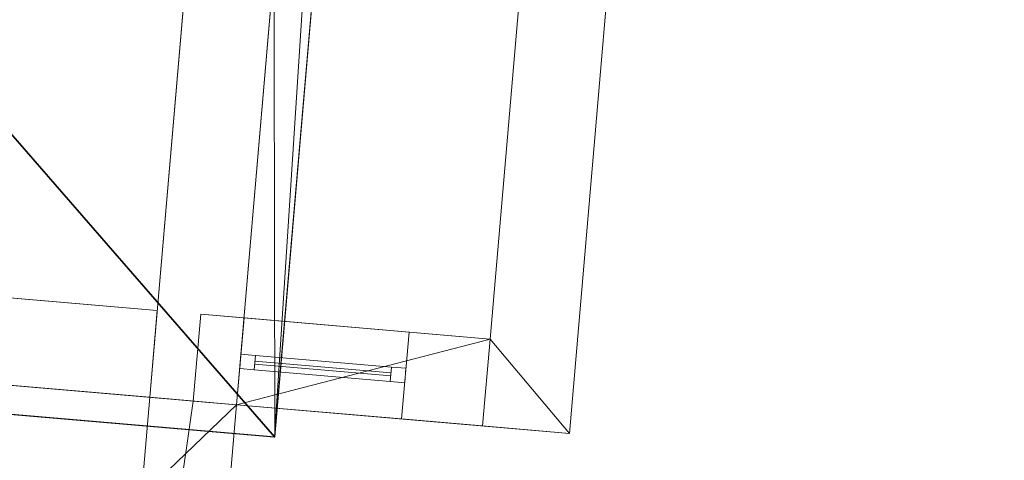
# Model space of a CAD drawing. Header units: millimetres. Extents: x -430348 to -225823, y -86243 to 5084.
# Tile 481 of 656: x -383299 to -379909, y -7333 to -5816. Entities that reach past the tile are written whole.
import ezdxf

# ---------------------------------------------------------------- set-up
doc = ezdxf.new("R2010")
doc.units = ezdxf.units.MM
for name, color, linetype, lineweight in [('A-GLAZ-CURT', 52, 'Continuous', 9), ('A-GLAZ-CWMG', 51, 'Continuous', 9), ('A-ROOF', 132, 'Continuous', 9), ('A-WALL', 113, 'Continuous', 9)]:
    doc.layers.add(name, color=color, linetype=linetype, lineweight=lineweight)

# ---------------------------------------------------------------- blocks, each defined once
blk = doc.blocks.new('System Panel - Glazed-518708-_3D_ Copy 1')
at = {"layer": 'A-GLAZ-CURT', "transparency": 33554471}
mesh = blk.add_polyface(dxfattribs=at)
corners = [(-235, 5), (-235, 5, 475), (235, 5, 475), (235, 5)]
mesh.append_faces([[corners[k] for k in face] for face in [(1, 2, 3, 0)]])
mesh = blk.add_polyface(dxfattribs=at)
corners = [(235, -5), (-235, -5), (-235, 5), (235, 5)]
mesh.append_faces([[corners[k] for k in face] for face in [(0, 1, 2, 3)]])
mesh = blk.add_polyface(dxfattribs=at)
corners = [(-235, -5, 475), (235, -5, 475), (235, 5, 475), (-235, 5, 475)]
mesh.append_faces([[corners[k] for k in face] for face in [(0, 1, 2, 3)]])
mesh = blk.add_polyface(dxfattribs=at)
corners = [(-235, -5), (-235, -5, 475), (-235, 5, 475), (-235, 5)]
mesh.append_faces([[corners[k] for k in face] for face in [(0, 1, 2, 3)]])
mesh = blk.add_polyface(dxfattribs=at)
corners = [(235, -5, 475), (235, -5), (235, 5), (235, 5, 475)]
mesh.append_faces([[corners[k] for k in face] for face in [(0, 1, 2, 3)]])
mesh = blk.add_polyface(dxfattribs=at)
corners = [(-235, -5), (235, -5), (235, -5, 475), (-235, -5, 475)]
mesh.append_faces([[corners[k] for k in face] for face in [(2, 3, 0, 1)]])
blk = doc.blocks.new('Rectangular Mullion - 50mm x 50mm-263558-_3D_ Copy 1')
at = {"layer": 'A-GLAZ-CWMG'}
mesh = blk.add_polyface(dxfattribs=at)
corners = [(0, 25), (-50, 25), (-50, -25), (0, -25)]
mesh.append_faces([[corners[k] for k in face] for face in [(2, 3, 0, 1)]])
mesh = blk.add_polyface(dxfattribs=at)
corners = [(-50, 25), (0, 25), (0, 25, -350), (-50, 25, -350)]
mesh.append_faces([[corners[k] for k in face] for face in [(3, 0, 1, 2)]])
mesh = blk.add_polyface(dxfattribs=at)
corners = [(-50, -25), (-50, 25), (-50, 25, -350), (-50, -25, -350)]
mesh.append_faces([[corners[k] for k in face] for face in [(3, 0, 1, 2)]])
mesh = blk.add_polyface(dxfattribs=at)
corners = [(0, 25), (0, -25), (0, -25, -350), (0, 25, -350)]
mesh.append_faces([[corners[k] for k in face] for face in [(3, 0, 1, 2)]])
mesh = blk.add_polyface(dxfattribs=at)
corners = [(0, -25), (-50, -25), (-50, -25, -350), (0, -25, -350)]
mesh.append_faces([[corners[k] for k in face] for face in [(3, 0, 1, 2)]])
blk = doc.blocks.new('Rectangular Mullion - 50mm x 50mm-380140-_3D_ Copy 1')
at = {"layer": 'A-GLAZ-CWMG'}
mesh = blk.add_polyface(dxfattribs=at)
corners = [(0, 25), (-50, 25), (-50, -25), (0, -25)]
mesh.append_faces([[corners[k] for k in face] for face in [(2, 3, 0, 1)]])
mesh = blk.add_polyface(dxfattribs=at)
corners = [(0, 25, -470), (0, -25, -470), (-50, -25, -470), (-50, 25, -470)]
mesh.append_faces([[corners[k] for k in face] for face in [(0, 1, 2, 3)]])
mesh = blk.add_polyface(dxfattribs=at)
corners = [(-50, 25), (0, 25), (0, 25, -470), (-50, 25, -470)]
mesh.append_faces([[corners[k] for k in face] for face in [(0, 1, 2, 3)]])
mesh = blk.add_polyface(dxfattribs=at)
corners = [(-50, -25), (-50, 25), (-50, 25, -470), (-50, -25, -470)]
mesh.append_faces([[corners[k] for k in face] for face in [(0, 1, 2, 3)]])
mesh = blk.add_polyface(dxfattribs=at)
corners = [(0, 25), (0, -25), (0, -25, -470), (0, 25, -470)]
mesh.append_faces([[corners[k] for k in face] for face in [(0, 1, 2, 3)]])
mesh = blk.add_polyface(dxfattribs=at)
corners = [(0, -25), (-50, -25), (-50, -25, -470), (0, -25, -470)]
mesh.append_faces([[corners[k] for k in face] for face in [(0, 1, 2, 3)]])
blk = doc.blocks.new('Rectangular Mullion - 50mm x 50mm-371218-_3D_ Copy 1')
at = {"layer": 'A-GLAZ-CWMG'}
mesh = blk.add_polyface(dxfattribs=at)
corners = [(0, 25), (-50, 25), (-50, -25), (0, -25)]
mesh.append_faces([[corners[k] for k in face] for face in [(2, 3, 0, 1)]])
mesh = blk.add_polyface(dxfattribs=at)
corners = [(-50, 25), (0, 25), (0, 25, -549.9), (-50, 25, -549.9)]
mesh.append_faces([[corners[k] for k in face] for face in [(3, 0, 1, 2)]])
mesh = blk.add_polyface(dxfattribs=at)
corners = [(-50, -25), (-50, 25), (-50, 25, -549.9), (-50, -25, -549.9)]
mesh.append_faces([[corners[k] for k in face] for face in [(3, 0, 1, 2)]])
mesh = blk.add_polyface(dxfattribs=at)
corners = [(0, 25), (0, -25), (0, -25, -549.9), (0, 25, -549.9)]
mesh.append_faces([[corners[k] for k in face] for face in [(3, 0, 1, 2)]])
mesh = blk.add_polyface(dxfattribs=at)
corners = [(0, -25), (-50, -25), (-50, -25, -549.9), (0, -25, -549.9)]
mesh.append_faces([[corners[k] for k in face] for face in [(3, 0, 1, 2)]])
blk = doc.blocks.new('Rectangular Mullion - 50mm x 50mm-380141-_3D_ Copy 1')
at = {"layer": 'A-GLAZ-CWMG'}
mesh = blk.add_polyface(dxfattribs=at)
corners = [(0, 25), (-50, 25), (-50, -25), (0, -25)]
mesh.append_faces([[corners[k] for k in face] for face in [(3, 0, 1, 2)]])
mesh = blk.add_polyface(dxfattribs=at)
corners = [(0, 25, -470), (0, -25, -470), (-50, -25, -470), (-50, 25, -470)]
mesh.append_faces([[corners[k] for k in face] for face in [(3, 0, 1, 2)]])
mesh = blk.add_polyface(dxfattribs=at)
corners = [(-50, 25), (0, 25), (0, 25, -470), (-50, 25, -470)]
mesh.append_faces([[corners[k] for k in face] for face in [(0, 1, 2, 3)]])
mesh = blk.add_polyface(dxfattribs=at)
corners = [(-50, -25), (-50, 25), (-50, 25, -470), (-50, -25, -470)]
mesh.append_faces([[corners[k] for k in face] for face in [(3, 0, 1, 2)]])
mesh = blk.add_polyface(dxfattribs=at)
corners = [(0, 25), (0, -25), (0, -25, -470), (0, 25, -470)]
mesh.append_faces([[corners[k] for k in face] for face in [(3, 0, 1, 2)]])
mesh = blk.add_polyface(dxfattribs=at)
corners = [(0, -25), (-50, -25), (-50, -25, -470), (0, -25, -470)]
mesh.append_faces([[corners[k] for k in face] for face in [(0, 1, 2, 3)]])
blk = doc.blocks.new('System Panel - Glazed-518709-_3D_ Copy 1')
at = {"layer": 'A-GLAZ-CURT', "transparency": 33554471}
mesh = blk.add_polyface(dxfattribs=at)
corners = [(-235, 5), (-235, 5, 275), (235, 5, 275), (235, 5)]
mesh.append_faces([[corners[k] for k in face] for face in [(1, 2, 3, 0)]])
mesh = blk.add_polyface(dxfattribs=at)
corners = [(235, -5), (-235, -5), (-235, 5), (235, 5)]
mesh.append_faces([[corners[k] for k in face] for face in [(0, 1, 2, 3)]])
mesh = blk.add_polyface(dxfattribs=at)
corners = [(-235, -5, 275), (235, -5, 275), (235, 5, 275), (-235, 5, 275)]
mesh.append_faces([[corners[k] for k in face] for face in [(0, 1, 2, 3)]])
mesh = blk.add_polyface(dxfattribs=at)
corners = [(-235, -5), (-235, -5, 275), (-235, 5, 275), (-235, 5)]
mesh.append_faces([[corners[k] for k in face] for face in [(0, 1, 2, 3)]])
mesh = blk.add_polyface(dxfattribs=at)
corners = [(235, -5, 275), (235, -5), (235, 5), (235, 5, 275)]
mesh.append_faces([[corners[k] for k in face] for face in [(0, 1, 2, 3)]])
mesh = blk.add_polyface(dxfattribs=at)
corners = [(-235, -5), (235, -5), (235, -5, 275), (-235, -5, 275)]
mesh.append_faces([[corners[k] for k in face] for face in [(2, 3, 0, 1)]])
blk = doc.blocks.new('Rectangular Mullion - 50mm x 50mm-371219-_3D_ Copy 1')
at = {"layer": 'A-GLAZ-CWMG'}
mesh = blk.add_polyface(dxfattribs=at)
corners = [(0, 25, -549.9), (0, -25, -549.9), (-50, -25, -549.9), (-50, 25, -549.9)]
mesh.append_faces([[corners[k] for k in face] for face in [(0, 1, 2, 3)]])
mesh = blk.add_polyface(dxfattribs=at)
corners = [(-50, 25), (0, 25), (0, 25, -549.9), (-50, 25, -549.9)]
mesh.append_faces([[corners[k] for k in face] for face in [(3, 0, 1, 2)]])
mesh = blk.add_polyface(dxfattribs=at)
corners = [(-50, -25), (-50, 25), (-50, 25, -549.9), (-50, -25, -549.9)]
mesh.append_faces([[corners[k] for k in face] for face in [(3, 0, 1, 2)]])
mesh = blk.add_polyface(dxfattribs=at)
corners = [(0, 25), (0, -25), (0, -25, -549.9), (0, 25, -549.9)]
mesh.append_faces([[corners[k] for k in face] for face in [(3, 0, 1, 2)]])
mesh = blk.add_polyface(dxfattribs=at)
corners = [(0, -25), (-50, -25), (-50, -25, -549.9), (0, -25, -549.9)]
mesh.append_faces([[corners[k] for k in face] for face in [(3, 0, 1, 2)]])
blk = doc.blocks.new('Rectangular Mullion - 50mm x 50mm-263559-_3D_ Copy 1')
at = {"layer": 'A-GLAZ-CWMG'}
mesh = blk.add_polyface(dxfattribs=at)
corners = [(0, 25, -350), (0, -25, -350), (-50, -25, -350), (-50, 25, -350)]
mesh.append_faces([[corners[k] for k in face] for face in [(0, 1, 2, 3)]])
mesh = blk.add_polyface(dxfattribs=at)
corners = [(-50, 25), (0, 25), (0, 25, -350), (-50, 25, -350)]
mesh.append_faces([[corners[k] for k in face] for face in [(3, 0, 1, 2)]])
mesh = blk.add_polyface(dxfattribs=at)
corners = [(-50, -25), (-50, 25), (-50, 25, -350), (-50, -25, -350)]
mesh.append_faces([[corners[k] for k in face] for face in [(3, 0, 1, 2)]])
mesh = blk.add_polyface(dxfattribs=at)
corners = [(0, 25), (0, -25), (0, -25, -350), (0, 25, -350)]
mesh.append_faces([[corners[k] for k in face] for face in [(3, 0, 1, 2)]])
mesh = blk.add_polyface(dxfattribs=at)
corners = [(0, -25), (-50, -25), (-50, -25, -350), (0, -25, -350)]
mesh.append_faces([[corners[k] for k in face] for face in [(3, 0, 1, 2)]])
blk = doc.blocks.new('Rectangular Mullion - 50mm x 50mm-380142-_3D_ Copy 1')
at = {"layer": 'A-GLAZ-CWMG'}
mesh = blk.add_polyface(dxfattribs=at)
corners = [(25, 25), (-25, 25), (-25, -25), (25, -25)]
mesh.append_faces([[corners[k] for k in face] for face in [(2, 3, 0, 1)]])
mesh = blk.add_polyface(dxfattribs=at)
corners = [(25, 25, -470), (25, -25, -470), (-25, -25, -470), (-25, 25, -470)]
mesh.append_faces([[corners[k] for k in face] for face in [(0, 1, 2, 3)]])
mesh = blk.add_polyface(dxfattribs=at)
corners = [(-25, 25), (25, 25), (25, 25, -470), (-25, 25, -470)]
mesh.append_faces([[corners[k] for k in face] for face in [(0, 1, 2, 3)]])
mesh = blk.add_polyface(dxfattribs=at)
corners = [(-25, -25), (-25, 25), (-25, 25, -470), (-25, -25, -470)]
mesh.append_faces([[corners[k] for k in face] for face in [(0, 1, 2, 3)]])
mesh = blk.add_polyface(dxfattribs=at)
corners = [(25, 25), (25, -25), (25, -25, -470), (25, 25, -470)]
mesh.append_faces([[corners[k] for k in face] for face in [(0, 1, 2, 3)]])
mesh = blk.add_polyface(dxfattribs=at)
corners = [(25, -25), (-25, -25), (-25, -25, -470), (25, -25, -470)]
mesh.append_faces([[corners[k] for k in face] for face in [(0, 1, 2, 3)]])

msp = doc.modelspace()

# ---------------------------------------------------------------- block references
at = {"layer": 'A-GLAZ-CURT', "transparency": 33554471, "rotation": 355.0947647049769}
for name, p in [('System Panel - Glazed-518708-_3D_ Copy 1', (-382255, -7016.5, 59547.6)), ('System Panel - Glazed-518709-_3D_ Copy 1', (-382255, -7016.5, 60072.6))]:
    msp.add_blockref(name, p, dxfattribs=at)
at = {"layer": 'A-GLAZ-CWMG', "rotation": 175.0947647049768}
for name, p in [('Rectangular Mullion - 50mm x 50mm-263558-_3D_ Copy 1', (-382539, -6992.1, 60397.6)), ('Rectangular Mullion - 50mm x 50mm-371219-_3D_ Copy 1', (-382539, -6992.1, 60047.6))]:
    msp.add_blockref(name, p, dxfattribs=at)
at = {"layer": 'A-GLAZ-CWMG', "extrusion": (0.996337, -0.085508, 0), "rotation": 90}
for name, p in [('Rectangular Mullion - 50mm x 50mm-380140-_3D_ Copy 1', (-39676.7, 60397.6, -380020)), ('Rectangular Mullion - 50mm x 50mm-380142-_3D_ Copy 1', (-39676.7, 60047.6, -380020))]:
    msp.add_blockref(name, p, dxfattribs=at)
at = {"layer": 'A-GLAZ-CWMG', "extrusion": (-0.996337, 0.085508, 0), "rotation": 270}
msp.add_blockref('Rectangular Mullion - 50mm x 50mm-380141-_3D_ Copy 1', (39676.7, 59497.6, 380490), dxfattribs=at)
at = {"layer": 'A-GLAZ-CWMG', "extrusion": (0, 0, -1), "rotation": 184.9052352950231}
for name, p in [('Rectangular Mullion - 50mm x 50mm-371218-_3D_ Copy 1', (381971.1, -7040.9, -59497.6)), ('Rectangular Mullion - 50mm x 50mm-263559-_3D_ Copy 1', (381971.1, -7040.9, -60047.6))]:
    msp.add_blockref(name, p, dxfattribs=at)

# ---------------------------------------------------------------- meshes
at = {"layer": 'A-ROOF'}
mesh = msp.add_polyface(dxfattribs=at)
corners = [(-387321.1, -4122.7, 63197.6), (-362651.8, -6239.9, 63197.6), (-365938.6, -2418.1, 65747.6), (-368060.3, -2236, 65747.6), (-368112.3, -2842.1, 65307.8), (-368929.3, -2772, 65307.8), (-368877.3, -2165.9, 65747.6), (-380394.9, -1177.5, 65747.6), (-380442.8, -1735.7, 65342.5), (-381259.8, -1665.6, 65342.5), (-381211.9, -1107.3, 65747.6), (-383374.5, -921.7, 65747.6)]
mesh.append_faces([[corners[k] for k in face] for face in [(4, 1, 2, 3), (8, 5, 6, 7)]], dxfattribs={"vtx0": -1})
mesh.append_faces([[corners[k] for k in face] for face in [(1, 4, 5, 0)]], dxfattribs={"vtx0": -1, "vtx2": -1})
mesh.append_faces([[corners[k] for k in face] for face in [(11, 0, 9, 10)]], dxfattribs={"vtx1": -1})
mesh.append_faces([[corners[k] for k in face] for face in [(8, 9, 0, 5)]], dxfattribs={"vtx1": -1, "vtx2": -1, "vtx3": -1})
mesh = msp.add_polyface(dxfattribs=at)
corners = [(-362651.8, -6239.9, 63097.6), (-387321.1, -4122.7, 63097.6), (-383374.5, -921.7, 65647.6), (-381211.9, -1107.3, 65647.6), (-381259.8, -1665.6, 65242.5), (-380442.8, -1735.7, 65242.5), (-380394.9, -1177.5, 65647.6), (-368877.3, -2165.9, 65647.6), (-368929.3, -2772, 65207.8), (-368112.3, -2842.1, 65207.8), (-368060.3, -2236, 65647.6), (-365938.6, -2418.1, 65647.6)]
mesh.append_faces([[corners[k] for k in face] for face in [(4, 1, 2, 3)]], dxfattribs={"vtx0": -1})
mesh.append_faces([[corners[k] for k in face] for face in [(1, 4, 5, 8)]], dxfattribs={"vtx0": -1, "vtx2": -1, "vtx3": -1})
mesh.append_faces([[corners[k] for k in face] for face in [(11, 0, 9, 10), (7, 8, 5, 6)]], dxfattribs={"vtx1": -1})
mesh.append_faces([[corners[k] for k in face] for face in [(8, 9, 0, 1)]], dxfattribs={"vtx1": -1, "vtx3": -1})
mesh = msp.add_polyface(dxfattribs=at)
corners = [(-382190, -4563.1, 63058.4), (-382247.5, -4558.2, 63097.6), (-382394.4, -4545.5, 63197.6), (-384428.1, -2281.1, 64703.2), (-384636.1, -4705.5, 64703.2), (-382420.9, -7253.2, 63058.4)]
mesh.append_faces([[corners[k] for k in face] for face in [(4, 2, 3)]], dxfattribs={"vtx0": -1})
mesh.append_faces([[corners[k] for k in face] for face in [(2, 4, 5, 1)]], dxfattribs={"vtx0": -1, "vtx2": -1})
mesh.append_faces([[corners[k] for k in face] for face in [(0, 1, 5)]], dxfattribs={"vtx1": -1})
mesh = msp.add_polyface(dxfattribs=at)
corners = [(-382190, -4563.1, 62937.6), (-382420.7, -7251.4, 62937.6), (-384636, -4703.7, 64582.4), (-384442.3, -2447.6, 64582.4), (-382571.9, -4530.3, 63197.6), (-382425, -4542.9, 63097.6)]
mesh.append_faces([[corners[k] for k in face] for face in [(1, 5, 0)]], dxfattribs={"vtx0": -1})
mesh.append_faces([[corners[k] for k in face] for face in [(3, 4, 2)]], dxfattribs={"vtx1": -1})
mesh.append_faces([[corners[k] for k in face] for face in [(1, 2, 4, 5)]], dxfattribs={"vtx1": -1, "vtx3": -1})
mesh = msp.add_polyface(dxfattribs=at)
corners = [(-387321.1, -4122.7, 63197.6), (-387321.1, -4122.7, 63097.6), (-362651.8, -6239.9, 63097.6), (-362651.8, -6239.9, 63197.6)]
mesh.append_faces([[corners[k] for k in face] for face in [(3, 0, 1, 2)]])
mesh = msp.add_polyface(dxfattribs=at)
corners = [(-381406, -7239.9, 60766.8), (-382551.8, -7141.6, 61478), (-382295.3, -4152.6, 61478), (-381149.5, -4250.9, 60766.8)]
mesh.append_faces([[corners[k] for k in face] for face in [(0, 1, 2, 3)]])
mesh = msp.add_polyface(dxfattribs=at)
corners = [(-382551.8, -7141.6, 61595.6), (-381406, -7239.9, 60884.4), (-381149.5, -4250.9, 60884.4), (-382295.3, -4152.6, 61595.6)]
mesh.append_faces([[corners[k] for k in face] for face in [(3, 0, 1, 2)]])
mesh = msp.add_polyface(dxfattribs=at)
corners = [(-382551.8, -7141.6, 61595.6), (-382295.3, -4152.6, 61595.6), (-382295.3, -4152.6, 61478), (-382551.8, -7141.6, 61478)]
mesh.append_faces([[corners[k] for k in face] for face in [(1, 2, 3, 0)]])
mesh = msp.add_polyface(dxfattribs=at)
corners = [(-381149.5, -4250.9, 60766.8), (-381149.5, -4250.9, 60884.4), (-381406, -7239.9, 60884.4), (-381406, -7239.9, 60766.8)]
mesh.append_faces([[corners[k] for k in face] for face in [(2, 3, 0, 1)]])
mesh = msp.add_polyface(dxfattribs=at)
corners = [(-382190, -4563.1, 62937.6), (-382190, -4563.1, 63058.4), (-382420.9, -7253.2, 63058.4), (-382420.9, -7253.2, 62937.6), (-382420.7, -7251.4, 62937.6)]
mesh.append_faces([[corners[k] for k in face] for face in [(2, 3, 4)]], dxfattribs={"vtx2": -1})
mesh.append_faces([[corners[k] for k in face] for face in [(4, 0, 1, 2)]], dxfattribs={"vtx3": -1})
mesh = msp.add_polyface(dxfattribs=at)
corners = [(-387253.1, -6838.5, 63058.4), (-382420.9, -7253.2, 63058.4), (-384636.1, -4705.5, 64703.2)]
mesh.append_faces([[corners[k] for k in face] for face in [(0, 1, 2)]])
mesh = msp.add_polyface(dxfattribs=at)
corners = [(-387252.9, -6836.7, 62937.6), (-384636, -4703.7, 64582.4), (-382420.7, -7251.4, 62937.6)]
mesh.append_faces([[corners[k] for k in face] for face in [(1, 2, 0)]])
mesh = msp.add_polyface(dxfattribs=at)
corners = [(-384898.2, -6940.2, 61781), (-387244.6, -6738.9, 60795.7), (-387244.6, -6738.9, 60904.1), (-384898.2, -6940.2, 61889.4), (-382551.8, -7141.6, 60904.1), (-382551.8, -7141.6, 60795.7)]
mesh.append_faces([[corners[k] for k in face] for face in [(2, 3, 0, 1)]], dxfattribs={"vtx1": -1})
mesh.append_faces([[corners[k] for k in face] for face in [(4, 5, 0, 3)]], dxfattribs={"vtx2": -1})
mesh = msp.add_polyface(dxfattribs=at)
corners = [(-382420.7, -7251.4, 62937.6), (-382420.9, -7253.2, 62937.6), (-387253.1, -6838.5, 62937.6), (-387252.9, -6836.7, 62937.6)]
mesh.append_faces([[corners[k] for k in face] for face in [(3, 0, 1, 2)]])
mesh = msp.add_polyface(dxfattribs=at)
corners = [(-382420.9, -7253.2, 62937.6), (-382420.9, -7253.2, 63058.4), (-387253.1, -6838.5, 63058.4), (-387253.1, -6838.5, 62937.6)]
mesh.append_faces([[corners[k] for k in face] for face in [(2, 3, 0, 1)]])
mesh = msp.add_polyface(dxfattribs=at)
corners = [(-385152.6, -9904.3, 61781), (-384898.2, -6940.2, 61781), (-382551.8, -7141.6, 60795.7), (-382806.2, -10105.7, 60795.7), (-384420.8, -8550.4, 61524.4), (-383404.5, -8637.7, 61097.7), (-383341.3, -7900.4, 61097.7), (-384357.5, -7813.2, 61524.4)]
mesh.append_faces([[corners[k] for k in face] for face in [(5, 3, 0, 4), (4, 0, 1, 7)]], dxfattribs={"vtx0": -1, "vtx2": -1})
mesh.append_faces([[corners[k] for k in face] for face in [(2, 3, 5, 6), (1, 2, 6, 7)]], dxfattribs={"vtx1": -1, "vtx3": -1})
mesh = msp.add_polyface(dxfattribs=at)
corners = [(-384898.2, -6940.2, 61889.4), (-385152.6, -9904.3, 61889.4), (-382806.2, -10105.7, 60904.1), (-382551.8, -7141.6, 60904.1), (-383404.5, -8637.7, 61206.1), (-384420.8, -8550.4, 61632.8), (-384357.5, -7813.2, 61632.8), (-383341.3, -7900.4, 61206.1)]
mesh.append_faces([[corners[k] for k in face] for face in [(4, 2, 3, 7), (7, 3, 0, 6)]], dxfattribs={"vtx0": -1, "vtx2": -1})
mesh.append_faces([[corners[k] for k in face] for face in [(1, 2, 4, 5), (0, 1, 5, 6)]], dxfattribs={"vtx1": -1, "vtx3": -1})
mesh = msp.add_polyface(dxfattribs=at)
corners = [(-382551.8, -7141.6, 60904.1), (-382806.2, -10105.7, 60904.1), (-382806.2, -10105.7, 60795.7), (-382551.8, -7141.6, 60795.7)]
mesh.append_faces([[corners[k] for k in face] for face in [(1, 2, 3, 0)]])
mesh = msp.add_polyface(dxfattribs=at)
corners = [(-381406, -7239.9, 60884.4), (-382551.8, -7141.6, 61595.6), (-382551.8, -7141.6, 61478), (-381406, -7239.9, 60766.8)]
mesh.append_faces([[corners[k] for k in face] for face in [(0, 1, 2, 3)]])
at = {"layer": 'A-WALL'}
mesh = msp.add_polyface(dxfattribs=at)
corners = [(-382850.7, -7115.9, 58197.6), (-382850.7, -7115.9, 60921.2), (-382850.7, -7115.9, 63097.6), (-382628.4, -4525.5, 63097.6), (-382568.5, -3828, 63603.7), (-382568.5, -3828, 58197.6)]
mesh.append_faces([[corners[k] for k in face] for face in [(0, 1, 5)]], dxfattribs={"vtx1": -1})
mesh.append_faces([[corners[k] for k in face] for face in [(1, 2, 3)]], dxfattribs={"vtx2": -1})
mesh.append_faces([[corners[k] for k in face] for face in [(3, 4, 5, 1)]], dxfattribs={"vtx2": -1, "vtx3": -1})
mesh = msp.add_polyface(dxfattribs=at)
corners = [(-382269.6, -3853.7, 58197.6), (-382295.3, -4152.6, 58197.6), (-382551.8, -7141.6, 58197.6), (-382850.7, -7115.9, 58197.6), (-382568.5, -3828, 58197.6)]
mesh.append_faces([[corners[k] for k in face] for face in [(1, 4, 0)]], dxfattribs={"vtx0": -1})
mesh.append_faces([[corners[k] for k in face] for face in [(3, 4, 1, 2)]], dxfattribs={"vtx1": -1})
mesh = msp.add_polyface(dxfattribs=at)
corners = [(-382551.8, -7141.6, 58197.6), (-382295.3, -4152.6, 58197.6), (-382269.6, -3853.7, 58197.6), (-382269.6, -3853.7, 63603.7), (-382295.3, -4152.6, 63386.8), (-382329.5, -4551.1, 63097.6), (-382551.8, -7141.6, 63097.6), (-382551.8, -7141.6, 60795.7)]
mesh.append_faces([[corners[k] for k in face] for face in [(7, 1, 5, 6), (2, 5, 1)]], dxfattribs={"vtx0": -1, "vtx1": -1})
mesh.append_faces([[corners[k] for k in face] for face in [(4, 5, 2, 3)]], dxfattribs={"vtx1": -1})
mesh.append_faces([[corners[k] for k in face] for face in [(7, 0, 1)]], dxfattribs={"vtx2": -1})
mesh = msp.add_polyface(dxfattribs=at)
corners = [(-381448.4, -4225.3, 58197.6), (-381679.3, -6915.4, 58197.6), (-381704.9, -7214.3, 58197.6), (-381704.9, -7214.3, 60952.3), (-381679.3, -6915.4, 60952.3), (-381448.4, -4225.3, 60952.3)]
mesh.append_faces([[corners[k] for k in face] for face in [(5, 0, 1, 4), (2, 3, 4, 1)]], dxfattribs={"vtx2": -1})
mesh = msp.add_polyface(dxfattribs=at)
corners = [(-381704.9, -7214.3, 58197.6), (-381679.3, -6915.4, 58197.6), (-381448.4, -4225.3, 58197.6), (-381149.5, -4250.9, 58197.6), (-381406, -7239.9, 58197.6)]
mesh.append_faces([[corners[k] for k in face] for face in [(1, 4, 0)]], dxfattribs={"vtx0": -1})
mesh.append_faces([[corners[k] for k in face] for face in [(3, 4, 1, 2)]], dxfattribs={"vtx1": -1})
mesh = msp.add_polyface(dxfattribs=at)
corners = [(-381448.4, -4225.3, 60952.3), (-381679.3, -6915.4, 60952.3), (-381704.9, -7214.3, 60952.3), (-381406, -7239.9, 60766.8), (-381149.5, -4250.9, 60766.8)]
mesh.append_faces([[corners[k] for k in face] for face in [(2, 3, 1)]], dxfattribs={"vtx1": -1})
mesh.append_faces([[corners[k] for k in face] for face in [(4, 0, 1, 3)]], dxfattribs={"vtx2": -1})
mesh = msp.add_polyface(dxfattribs=at)
corners = [(-381149.5, -4250.9, 58197.6), (-381149.5, -4250.9, 60766.8), (-381406, -7239.9, 60766.8), (-381406, -7239.9, 58197.6)]
mesh.append_faces([[corners[k] for k in face] for face in [(2, 3, 0, 1)]])
mesh = msp.add_polyface(dxfattribs=at)
corners = [(-382551.8, -7141.6, 63097.6), (-382329.5, -4551.1, 63097.6), (-382628.4, -4525.5, 63097.6), (-382850.7, -7115.9, 63097.6)]
mesh.append_faces([[corners[k] for k in face] for face in [(0, 1, 2, 3)]])
mesh = msp.add_polyface(dxfattribs=at)
corners = [(-382850.7, -7115.9, 58197.6), (-386786.2, -6778.2, 58197.6), (-386760.6, -6479.3, 58197.6), (-382825, -6817, 58197.6)]
mesh.append_faces([[corners[k] for k in face] for face in [(0, 1, 2, 3)]])
mesh = msp.add_polyface(dxfattribs=at)
corners = [(-386786.2, -6778.2, 63097.6), (-382850.7, -7115.9, 63097.6), (-382825, -6817, 63097.6), (-386760.6, -6479.3, 63097.6)]
mesh.append_faces([[corners[k] for k in face] for face in [(3, 0, 1, 2)]])
mesh = msp.add_polyface(dxfattribs=at)
corners = [(-382825, -6817, 58197.6), (-386760.6, -6479.3, 58197.6), (-386760.6, -6479.3, 63097.6), (-382825, -6817, 63097.6), (-385315.9, -6603.3, 62897.6), (-385315.9, -6603.3, 62097.6), (-384319.6, -6688.8, 62097.6), (-384319.6, -6688.8, 62897.6)]
mesh.append_faces([[corners[k] for k in face] for face in [(7, 3, 6)]], dxfattribs={"vtx0": -1, "vtx1": -1})
mesh.append_faces([[corners[k] for k in face] for face in [(5, 1, 2, 4), (1, 5, 6)]], dxfattribs={"vtx0": -1, "vtx2": -1})
mesh.append_faces([[corners[k] for k in face] for face in [(6, 3, 0, 1)]], dxfattribs={"vtx0": -1, "vtx3": -1})
mesh.append_faces([[corners[k] for k in face] for face in [(2, 3, 7, 4)]], dxfattribs={"vtx1": -1, "vtx3": -1})
mesh = msp.add_polyface(dxfattribs=at)
corners = [(-386786.2, -6778.2, 58197.6), (-382850.7, -7115.9, 58197.6), (-382850.7, -7115.9, 63097.6), (-386786.2, -6778.2, 63097.6), (-385341.5, -6902.2, 62097.6), (-385341.5, -6902.2, 62897.6), (-384345.2, -6987.7, 62897.6), (-384345.2, -6987.7, 62097.6)]
mesh.append_faces([[corners[k] for k in face] for face in [(4, 0, 7)]], dxfattribs={"vtx0": -1, "vtx1": -1})
mesh.append_faces([[corners[k] for k in face] for face in [(3, 5, 6, 2), (2, 6, 7)]], dxfattribs={"vtx0": -1, "vtx2": -1})
mesh.append_faces([[corners[k] for k in face] for face in [(1, 2, 7, 0)]], dxfattribs={"vtx1": -1, "vtx2": -1})
mesh.append_faces([[corners[k] for k in face] for face in [(3, 0, 4, 5)]], dxfattribs={"vtx1": -1, "vtx3": -1})
mesh = msp.add_polyface(dxfattribs=at)
corners = [(-382850.7, -7115.9, 63097.6), (-382850.7, -7115.9, 58197.6), (-382825, -6817, 58197.6), (-382825, -6817, 63097.6)]
mesh.append_faces([[corners[k] for k in face] for face in [(0, 1, 2, 3)]])
mesh = msp.add_polyface(dxfattribs=at)
corners = [(-381704.9, -7214.3, 58197.6), (-382551.8, -7141.6, 58197.6), (-382701.3, -7128.8, 58197.6), (-382675.6, -6829.9, 58197.6), (-381679.3, -6915.4, 58197.6)]
mesh.append_faces([[corners[k] for k in face] for face in [(1, 4, 0)]], dxfattribs={"vtx0": -1})
mesh.append_faces([[corners[k] for k in face] for face in [(3, 4, 1, 2)]], dxfattribs={"vtx1": -1})
mesh = msp.add_polyface(dxfattribs=at)
corners = [(-382701.3, -7128.8, 58197.6), (-382701.3, -7128.8, 60766.8), (-382675.6, -6829.9, 60766.8), (-382675.6, -6829.9, 58197.6)]
mesh.append_faces([[corners[k] for k in face] for face in [(0, 1, 2, 3)]])
mesh = msp.add_polyface(dxfattribs=at)
corners = [(-382675.6, -6829.9, 60766.8), (-382701.3, -7128.8, 60766.8), (-382551.8, -7141.6, 60766.8), (-382526.1, -6842.7, 60766.8)]
mesh.append_faces([[corners[k] for k in face] for face in [(0, 1, 2, 3)]])
mesh = msp.add_polyface(dxfattribs=at)
corners = [(-381679.3, -6915.4, 58197.6), (-382675.6, -6829.9, 58197.6), (-382675.6, -6829.9, 60766.8), (-382526.1, -6842.7, 60766.8), (-382526.1, -6842.7, 61478), (-381679.3, -6915.4, 60952.3), (-382526.1, -6842.7, 60397.6), (-382526.1, -6842.7, 59497.6), (-381958.2, -6891.4, 59497.6), (-381958.2, -6891.4, 60397.6)]
mesh.append_faces([[corners[k] for k in face] for face in [(5, 9, 3, 4)]], dxfattribs={"vtx0": -1, "vtx1": -1})
mesh.append_faces([[corners[k] for k in face] for face in [(1, 7, 8, 0), (2, 6, 7, 1), (6, 2, 3, 9)]], dxfattribs={"vtx0": -1, "vtx2": -1})
mesh.append_faces([[corners[k] for k in face] for face in [(8, 9, 5, 0)]], dxfattribs={"vtx1": -1, "vtx3": -1})
mesh = msp.add_polyface(dxfattribs=at)
corners = [(-382551.8, -7141.6, 61478), (-381704.9, -7214.3, 60952.3), (-381679.3, -6915.4, 60952.3), (-382526.1, -6842.7, 61478)]
mesh.append_faces([[corners[k] for k in face] for face in [(3, 0, 1, 2)]])
mesh = msp.add_polyface(dxfattribs=at)
corners = [(-382551.8, -7141.6, 59497.6), (-382526.1, -6842.7, 59497.6), (-382526.1, -6842.7, 60397.6), (-382551.8, -7141.6, 60397.6)]
mesh.append_faces([[corners[k] for k in face] for face in [(0, 1, 2, 3)]])
mesh = msp.add_polyface(dxfattribs=at)
corners = [(-382551.8, -7141.6, 60397.6), (-382526.1, -6842.7, 60397.6), (-381958.2, -6891.4, 60397.6), (-381983.9, -7190.3, 60397.6)]
mesh.append_faces([[corners[k] for k in face] for face in [(0, 1, 2, 3)]])
mesh = msp.add_polyface(dxfattribs=at)
corners = [(-382526.1, -6842.7, 59497.6), (-382551.8, -7141.6, 59497.6), (-381983.9, -7190.3, 59497.6), (-381958.2, -6891.4, 59497.6)]
mesh.append_faces([[corners[k] for k in face] for face in [(2, 3, 0, 1)]])
mesh = msp.add_polyface(dxfattribs=at)
corners = [(-382526.1, -6842.7, 60766.8), (-382551.8, -7141.6, 60766.8), (-382551.8, -7141.6, 61478), (-382526.1, -6842.7, 61478)]
mesh.append_faces([[corners[k] for k in face] for face in [(3, 0, 1, 2)]])
mesh = msp.add_polyface(dxfattribs=at)
corners = [(-381958.2, -6891.4, 59497.6), (-381983.9, -7190.3, 59497.6), (-381983.9, -7190.3, 60397.6), (-381958.2, -6891.4, 60397.6)]
mesh.append_faces([[corners[k] for k in face] for face in [(2, 3, 0, 1)]])
mesh = msp.add_polyface(dxfattribs=at)
corners = [(-381704.9, -7214.3, 60952.3), (-381704.9, -7214.3, 58197.6), (-381679.3, -6915.4, 58197.6), (-381679.3, -6915.4, 60952.3)]
mesh.append_faces([[corners[k] for k in face] for face in [(2, 3, 0, 1)]])
mesh = msp.add_polyface(dxfattribs=at)
corners = [(-382850.7, -7115.9, 58197.6), (-383077.3, -9756.2, 58197.6), (-383077.3, -9756.2, 60921.2), (-382850.7, -7115.9, 60921.2)]
mesh.append_faces([[corners[k] for k in face] for face in [(3, 0, 1, 2)]])
mesh = msp.add_polyface(dxfattribs=at)
corners = [(-383077.3, -9756.2, 58197.6), (-382850.7, -7115.9, 58197.6), (-382701.3, -7128.8, 58197.6), (-382551.8, -7141.6, 58197.6), (-382778.4, -9781.9, 58197.6)]
mesh.append_faces([[corners[k] for k in face] for face in [(0, 1, 2)]], dxfattribs={"vtx2": -1})
mesh.append_faces([[corners[k] for k in face] for face in [(2, 3, 4, 0)]], dxfattribs={"vtx3": -1})
mesh = msp.add_polyface(dxfattribs=at)
corners = [(-382850.7, -7115.9, 60921.2), (-383077.3, -9756.2, 60921.2), (-382778.4, -9781.9, 60795.7), (-382551.8, -7141.6, 60795.7)]
mesh.append_faces([[corners[k] for k in face] for face in [(0, 1, 2, 3)]])
mesh = msp.add_polyface(dxfattribs=at)
corners = [(-382551.8, -7141.6, 58197.6), (-382551.8, -7141.6, 60795.7), (-382551.8, -7141.6, 63097.6), (-382850.7, -7115.9, 63097.6), (-382850.7, -7115.9, 60921.2), (-382850.7, -7115.9, 58197.6)]
mesh.append_faces([[corners[k] for k in face] for face in [(4, 1, 2, 3)]], dxfattribs={"vtx0": -1})
mesh.append_faces([[corners[k] for k in face] for face in [(5, 0, 1, 4)]], dxfattribs={"vtx2": -1})
mesh = msp.add_polyface(dxfattribs=at)
corners = [(-382850.7, -7115.9, 58197.6), (-382850.7, -7115.9, 60921.2), (-382551.8, -7141.6, 60795.7), (-382551.8, -7141.6, 58197.6), (-382701.3, -7128.8, 58197.6)]
mesh.append_faces([[corners[k] for k in face] for face in [(0, 1, 2, 4), (2, 3, 4)]], dxfattribs={"vtx2": -1})
mesh = msp.add_polyface(dxfattribs=at)
corners = [(-382551.8, -7141.6, 58197.6), (-382551.8, -7141.6, 60795.7), (-382778.4, -9781.9, 60795.7), (-382778.4, -9781.9, 58197.6)]
mesh.append_faces([[corners[k] for k in face] for face in [(1, 2, 3, 0)]])
mesh = msp.add_polyface(dxfattribs=at)
corners = [(-382701.3, -7128.8, 58197.6), (-382551.8, -7141.6, 58197.6), (-381704.9, -7214.3, 58197.6), (-381704.9, -7214.3, 60952.3), (-382551.8, -7141.6, 61478), (-382551.8, -7141.6, 60766.8), (-382701.3, -7128.8, 60766.8), (-382551.8, -7141.6, 59497.6), (-382551.8, -7141.6, 60397.6), (-381983.9, -7190.3, 60397.6), (-381983.9, -7190.3, 59497.6)]
mesh.append_faces([[corners[k] for k in face] for face in [(10, 2, 3, 9)]], dxfattribs={"vtx0": -1, "vtx2": -1})
mesh.append_faces([[corners[k] for k in face] for face in [(7, 6, 0, 1)]], dxfattribs={"vtx0": -1, "vtx3": -1})
mesh.append_faces([[corners[k] for k in face] for face in [(7, 8, 6)]], dxfattribs={"vtx1": -1, "vtx2": -1})
mesh.append_faces([[corners[k] for k in face] for face in [(5, 6, 8, 9), (10, 7, 1, 2)]], dxfattribs={"vtx1": -1, "vtx3": -1})
mesh.append_faces([[corners[k] for k in face] for face in [(3, 4, 5, 9)]], dxfattribs={"vtx2": -1, "vtx3": -1})
mesh = msp.add_polyface(dxfattribs=at)
corners = [(-381704.9, -7214.3, 60952.3), (-381704.9, -7214.3, 58197.6), (-381406, -7239.9, 58197.6), (-381406, -7239.9, 60766.8)]
mesh.append_faces([[corners[k] for k in face] for face in [(3, 0, 1, 2)]])

doc.saveas('drawing.dxf')
